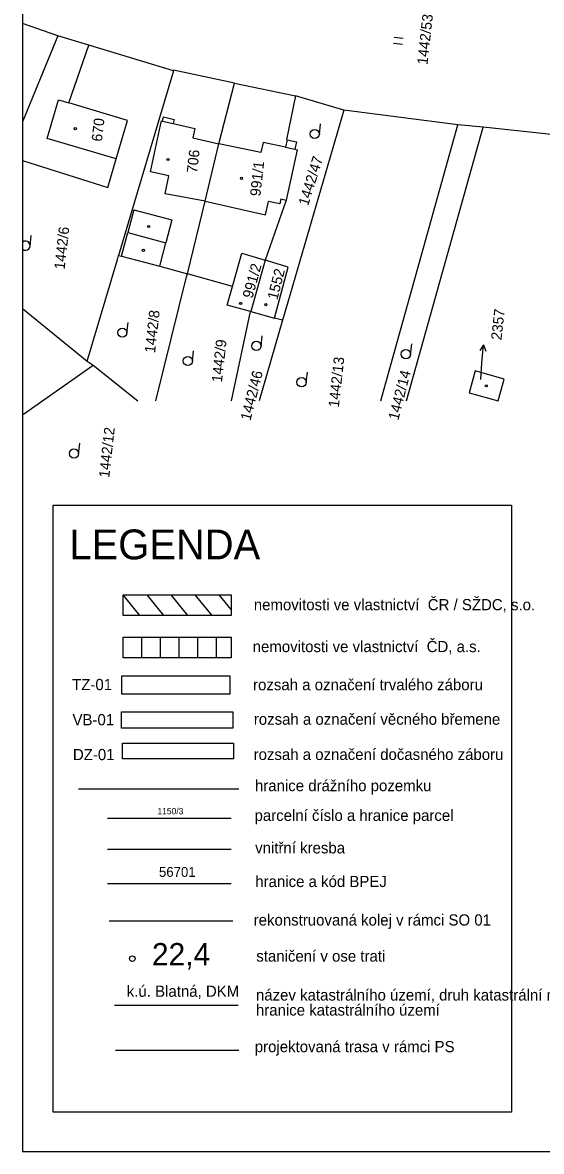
# Model space of a CAD drawing. Extents: x -794765 to -785424, y -1118958 to -1108731.
# Drawn here: x -794764.7 to -794680.6, y -1110726.7 to -1110543.7 of the extents above; entities that cross this region are included whole.
import ezdxf

# ---------------------------------------------------------------- set-up
doc = ezdxf.new("R2010")
doc.units = 0
for name, color, linetype in [('Level 66', 7, 'Continuous'), ('Level 71', 7, 'Continuous'), ('Level 73', 7, 'Continuous'), ('Level 75', 7, 'Continuous'), ('Level 76', 7, 'Continuous'), ('Level 77', 7, 'Continuous'), ('Level 78', 7, 'Continuous'), ('Level 79', 7, 'Continuous'), ('Level 80', 7, 'Continuous'), ('Level 81', 7, 'Continuous'), ('Vrstva 1', 7, 'Continuous'), ('Vrstva 53', 7, 'Continuous')]:
    doc.layers.add(name, color=color, linetype=linetype)

msp = doc.modelspace()

# ---------------------------------------------------------------- linework, layer by layer
at = {"layer": 'Level 66'}
for p, q in [((-794703.03, -1110546.32), (-794704.52, -1110546.15)), ((-794703.14, -1110547.31), (-794704.63, -1110547.15)), ((-794716.63, -1110561.9), (-794716.44, -1110560.16)), ((-794764.72, -1110579.33), (-794764.72, -1110580.49)), ((-794763.5, -1110579.99), (-794763.31, -1110578.25)), ((-794747.82, -1110594.09), (-794747.62, -1110592.35)), ((-794726.08, -1110596.25), (-794725.89, -1110594.51)), ((-794701.86, -1110597.58), (-794701.67, -1110595.84)), ((-794737.19, -1110598.68), (-794737, -1110596.94)), ((-794718.76, -1110602.13), (-794718.57, -1110600.39)), ((-794755.64, -1110613.69), (-794755.45, -1110611.95))]:
    msp.add_line(p, q, dxfattribs=at)
for centre in [(-794717.38, -1110561.81), (-794748.56, -1110594.01), (-794726.83, -1110596.16), (-794737.94, -1110598.6), (-794702.61, -1110597.49), (-794719.51, -1110602.04), (-794756.39, -1110613.61)]:
    msp.add_circle(centre, 0.75, dxfattribs=at)
msp.add_arc((-794764.25, -1110579.91), 0.75, 231.103, 128.897, dxfattribs=at)
at = {"layer": 'Level 71'}
msp.add_line((-794764.72, -1110425.97), (-794764.72, -1110726.74), dxfattribs=at)
msp.add_lwpolyline([(-794764.72, -1110726.74), (-793863.95, -1110726.74), (-793863.95, -1110425.97)], dxfattribs=at)
at = {"layer": 'Level 73'}
msp.add_circle((-794746.94, -1110695.48), 0.454, dxfattribs=at)
at = {"layer": 'Level 75'}
for p, q in [((-794759.02, -1110545.91), (-794764.72, -1110543.87)), ((-794753.97, -1110547.43), (-794759.02, -1110545.91)), ((-794740.28, -1110551.56), (-794753.97, -1110547.43)), ((-794740.28, -1110551.56), (-794749.17, -1110581.48)), ((-794730.38, -1110553.59), (-794720.49, -1110555.64)), ((-794712.65, -1110557.96), (-794720.49, -1110555.64)), ((-794694.17, -1110560.31), (-794712.65, -1110557.96)), ((-794690.09, -1110560.72), (-794694.17, -1110560.31)), ((-794633.89, -1110566.66), (-794690.09, -1110560.72)), ((-794725.42, -1110582.25), (-794727.75, -1110590.59)), ((-794730.7, -1110586.52), (-794738.02, -1110584.48)), ((-794764.72, -1110590.09), (-794754.26, -1110598.63)), ((-794730.84, -1110605.06), (-794727.8, -1110590.57)), ((-794727.75, -1110590.59), (-794727.8, -1110590.57)), ((-794727.75, -1110590.59), (-794723.92, -1110591.64)), ((-794722.58, -1110592), (-794723.92, -1110591.64)), ((-794764.72, -1110607.32), (-794753.27, -1110599.27)), ((-794754.26, -1110598.63), (-794753.27, -1110599.27)), ((-794753.27, -1110599.27), (-794746.05, -1110605.06)), ((-794730.93, -1110672.78), (-794750.94, -1110672.78))]:
    msp.add_line(p, q, dxfattribs=at)
for points in [[(-794759.02, -1110545.91), (-794764.72, -1110559.85)], [(-794764.72, -1110566.08), (-794750.91, -1110570.46), (-794749.54, -1110565.84), (-794747.69, -1110559.61), (-794757.22, -1110556.77), (-794753.97, -1110547.43)], [(-794730.38, -1110553.59), (-794740.25, -1110551.44), (-794740.28, -1110551.56)], [(-794738.02, -1110584.48), (-794735.12, -1110572.69), (-794732.93, -1110563.39), (-794730.38, -1110553.59)], [(-794720.49, -1110555.64), (-794721.96, -1110562.7), (-794721.85, -1110562.73), (-794720.32, -1110563.06), (-794720.59, -1110564.27), (-794720.25, -1110564.35), (-794722.03, -1110572.51), (-794725.42, -1110582.25)], [(-794712.65, -1110557.96), (-794721.72, -1110589.06), (-794722.58, -1110592)], [(-794706.64, -1110605.06), (-794705.29, -1110600.21), (-794694.17, -1110560.31)], [(-794702.51, -1110605.06), (-794690.09, -1110560.72)], [(-794730.7, -1110586.52), (-794729.17, -1110581.12), (-794725.42, -1110582.25)], [(-794754.26, -1110598.63), (-794749.36, -1110582.14), (-794749.17, -1110581.48)], [(-794749.17, -1110581.48), (-794748.67, -1110581.61), (-794742.49, -1110583.23), (-794738.02, -1110584.48)], [(-794723.92, -1110591.64), (-794721.66, -1110583.39), (-794725.42, -1110582.25)], [(-794743.1, -1110605.06), (-794738.13, -1110584.96), (-794738.02, -1110584.48)], [(-794727.8, -1110590.57), (-794731.56, -1110589.54), (-794730.7, -1110586.52)], [(-794722.58, -1110592), (-794726.39, -1110605.06)], [(-794691.36, -1110600.19), (-794692.36, -1110603.74), (-794687.66, -1110605.06)], [(-794687.66, -1110605.06), (-794686.68, -1110601.54), (-794691.36, -1110600.19)]]:
    msp.add_lwpolyline(points, dxfattribs=at)
at = {"layer": 'Level 77'}
for p, q in [((-794760.76, -1110562.51), (-794758.91, -1110556.27)), ((-794758.91, -1110556.27), (-794757.22, -1110556.77)), ((-794742.04, -1110559.71), (-794741.89, -1110559.02)), ((-794741.89, -1110559.02), (-794740.14, -1110559.43)), ((-794740.14, -1110559.43), (-794740.3, -1110560.11)), ((-794744, -1110567.92), (-794742.37, -1110560.39)), ((-794742.37, -1110560.39), (-794742.22, -1110559.67)), ((-794742.22, -1110559.67), (-794742.04, -1110559.71)), ((-794742.04, -1110559.71), (-794740.3, -1110560.11)), ((-794740.3, -1110560.11), (-794736.8, -1110560.92)), ((-794736.8, -1110560.92), (-794737.13, -1110562.44)), ((-794749.54, -1110565.84), (-794760.76, -1110562.51)), ((-794737.13, -1110562.44), (-794732.93, -1110563.39)), ((-794725.73, -1110563.16), (-794726.09, -1110564.83)), ((-794722.1, -1110563.95), (-794725.73, -1110563.16)), ((-794721.85, -1110562.73), (-794722.1, -1110563.95)), ((-794726.09, -1110564.83), (-794732.93, -1110563.39)), ((-794722.1, -1110563.95), (-794720.59, -1110564.27)), ((-794741, -1110568.57), (-794744, -1110567.92)), ((-794741.63, -1110571.48), (-794741, -1110568.57)), ((-794735.12, -1110572.69), (-794741.63, -1110571.48)), ((-794746.69, -1110574.08), (-794747.67, -1110577.79)), ((-794746.69, -1110574.08), (-794740.51, -1110575.71)), ((-794735.12, -1110572.69), (-794725.33, -1110574.92)), ((-794725.33, -1110574.92), (-794724.87, -1110572.76)), ((-794723.02, -1110573.15), (-794724.87, -1110572.76)), ((-794722.88, -1110572.32), (-794723.02, -1110573.15)), ((-794722.88, -1110572.32), (-794722.03, -1110572.51)), ((-794740.51, -1110575.71), (-794741.49, -1110579.44)), ((-794748.67, -1110581.61), (-794747.67, -1110577.79)), ((-794747.67, -1110577.79), (-794741.49, -1110579.44)), ((-794742.49, -1110583.23), (-794741.49, -1110579.44)), ((-794730.93, -1110677.79), (-794750.94, -1110677.79))]:
    msp.add_line(p, q, dxfattribs=at)
at = {"layer": 'Level 78'}
for p, q in [((-794745.7, -1110639.86), (-794748.42, -1110636.5)), ((-794741.81, -1110639.86), (-794744.53, -1110636.5)), ((-794737.92, -1110639.86), (-794740.63, -1110636.5)), ((-794734.02, -1110639.86), (-794736.74, -1110636.5)), ((-794730.93, -1110638.87), (-794732.85, -1110636.5)), ((-794748.42, -1110646.71), (-794748.42, -1110643.35)), ((-794745.39, -1110646.71), (-794745.39, -1110643.35)), ((-794742.37, -1110646.71), (-794742.37, -1110643.35)), ((-794739.34, -1110646.71), (-794739.34, -1110643.35)), ((-794736.32, -1110646.71), (-794736.32, -1110643.35)), ((-794733.29, -1110646.71), (-794733.29, -1110643.35)), ((-794729.78, -1110703.06), (-794749.8, -1110703.06))]:
    msp.add_line(p, q, dxfattribs=at)
at = {"layer": 'Level 79'}
for centre in [(-794756.17, -1110560.93), (-794741.16, -1110565.95), (-794729.25, -1110568.98), (-794744.3, -1110576.81), (-794745.14, -1110580.66), (-794729.37, -1110589.27), (-794725.29, -1110589.48), (-794689.56, -1110602.63)]:
    msp.add_circle(centre, 0.175, dxfattribs=at)
at = {"layer": 'Level 80'}
for p, q in [((-794690.05, -1110595.96), (-794690.63, -1110596.92)), ((-794690.28, -1110598.95), (-794690.05, -1110595.96)), ((-794690.05, -1110595.96), (-794689.63, -1110596.99)), ((-794690.48, -1110601.61), (-794690.28, -1110598.95))]:
    msp.add_line(p, q, dxfattribs=at)
at = {"layer": 'Level 81'}
msp.add_line((-794730.93, -1110683.36), (-794750.94, -1110683.36), dxfattribs=at)
at = {"layer": 'Vrstva 1'}
for p, q in [((-794750.68, -1110689.38), (-794730.66, -1110689.38)), ((-794729.66, -1110710.38), (-794749.68, -1110710.38))]:
    msp.add_line(p, q, dxfattribs=at)
for points in [[(-794759.77, -1110622), (-794685.5, -1110622), (-794685.5, -1110720.39), (-794759.77, -1110720.39)], [(-794748.42, -1110636.5), (-794730.93, -1110636.5), (-794730.93, -1110639.86), (-794748.42, -1110639.86)], [(-794748.42, -1110643.35), (-794730.93, -1110643.35), (-794730.93, -1110646.71), (-794748.42, -1110646.71)], [(-794748.61, -1110649.65), (-794731.11, -1110649.65), (-794731.11, -1110652.62), (-794748.61, -1110652.62)], [(-794748.68, -1110655.46), (-794730.63, -1110655.46), (-794730.63, -1110658.11), (-794748.68, -1110658.11)], [(-794748.5, -1110660.57), (-794730.52, -1110660.57), (-794730.52, -1110663.1), (-794748.5, -1110663.1)]]:
    msp.add_lwpolyline(points, close=True, dxfattribs=at)
at = {"layer": 'Vrstva 53'}
msp.add_line((-794755.63, -1110667.97), (-794729.66, -1110667.97), dxfattribs=at)

# ---------------------------------------------------------------- texts
at = {"layer": 'Level 73'}
msp.add_text('22,4', height=3.63, rotation=360, dxfattribs=at).set_placement((-794743.76, -1110696.59))
at = {"layer": 'Level 76'}
for s, height, rotation, p in [('1442/53', 1.7, 83.6237, (-794699.12, -1110550.63)), ('670', 1.7, 83.6237, (-794751.86, -1110563.1)), ('706', 1.7, 83.6237, (-794736.44, -1110568.21)), ('991/1', 1.7, 83.6237, (-794726.19, -1110571.96)), ('1442/47', 1.7, 72.6237, (-794718.46, -1110573.57)), ('1442/6', 1.7, 83.6237, (-794757.91, -1110583.84)), ('991/2', 1.7, 74.6237, (-794727.48, -1110588.56)), ('1552', 1.7, 75.6237, (-794723.44, -1110588.79)), ('1442/8', 1.7, 83.6237, (-794743.26, -1110597.37)), ('2357', 1.7, 83.6237, (-794687.13, -1110595.28)), ('1442/9', 1.7, 83.6237, (-794732.42, -1110602.13)), ('1442/13', 1.7, 83.6237, (-794713.48, -1110606.2)), ('1442/46', 1.7, 75.6237, (-794727.8, -1110608.38)), ('1442/14', 1.7, 75.6237, (-794703.84, -1110608.31)), ('1442/12', 1.7, 83.6237, (-794750.68, -1110617.6)), ('1150/3', 1.028, 360, (-794742.87, -1110672.09))]:
    msp.add_text(s, height=height, rotation=rotation, dxfattribs=at).set_placement(p)
at = {"layer": 'Level 78'}
msp.add_text('k.ú. Blatná, DKM', height=1.815, rotation=360, dxfattribs=at).set_placement((-794747.83, -1110701.67))
at = {"layer": 'Level 81'}
msp.add_text('56701', height=1.6, dxfattribs=at).set_placement((-794742.62, -1110682.23))
at = {"layer": 'Vrstva 1'}
for s, height, p in [('LEGENDA', 4.84, (-794757.14, -1110630.76)), ('nemovitosti ve vlastnictví  ČR / SŽDC, s.o.', 1.815, (-794727.25, -1110639.01)), ('nemovitosti ve vlastnictví  ČD, a.s.', 1.815, (-794727.43, -1110645.8)), ('TZ-01', 1.815, (-794756.69, -1110651.96)), ('rozsah a označení trvalého záboru', 1.815, (-794727.37, -1110651.98)), ('VB-01', 1.815, (-794756.63, -1110657.66)), ('rozsah a označení věcného břemene', 1.815, (-794727.25, -1110657.57)), ('DZ-01', 1.815, (-794756.56, -1110663.31)), ('rozsah a označení dočasného záboru', 1.815, (-794727.28, -1110663.28)), ('hranice drážního pozemku', 1.815, (-794727.07, -1110668.34)), ('parcelní číslo a hranice parcel', 1.815, (-794727.13, -1110673.16)), ('vnitřní kresba', 1.815, (-794727.03, -1110678.43)), ('hranice a kód BPEJ', 1.815, (-794727.01, -1110683.88)), ('staničení v ose trati', 1.815, (-794726.85, -1110695.97)), ('název katastrálního území, druh katastrální mapy', 1.815, (-794726.9, -1110702.28)), ('hranice katastrálního území', 1.815, (-794726.91, -1110704.72)), ('projektovaná trasa v rámci PS', 1.815, (-794727.09, -1110710.65))]:
    msp.add_text(s, height=height, rotation=360, dxfattribs=at).set_placement(p)
msp.add_text('rekonstruovaná kolej v rámci SO 01', height=1.815, dxfattribs=at).set_placement((-794727.27, -1110690.12))

doc.saveas('drawing.dxf')
